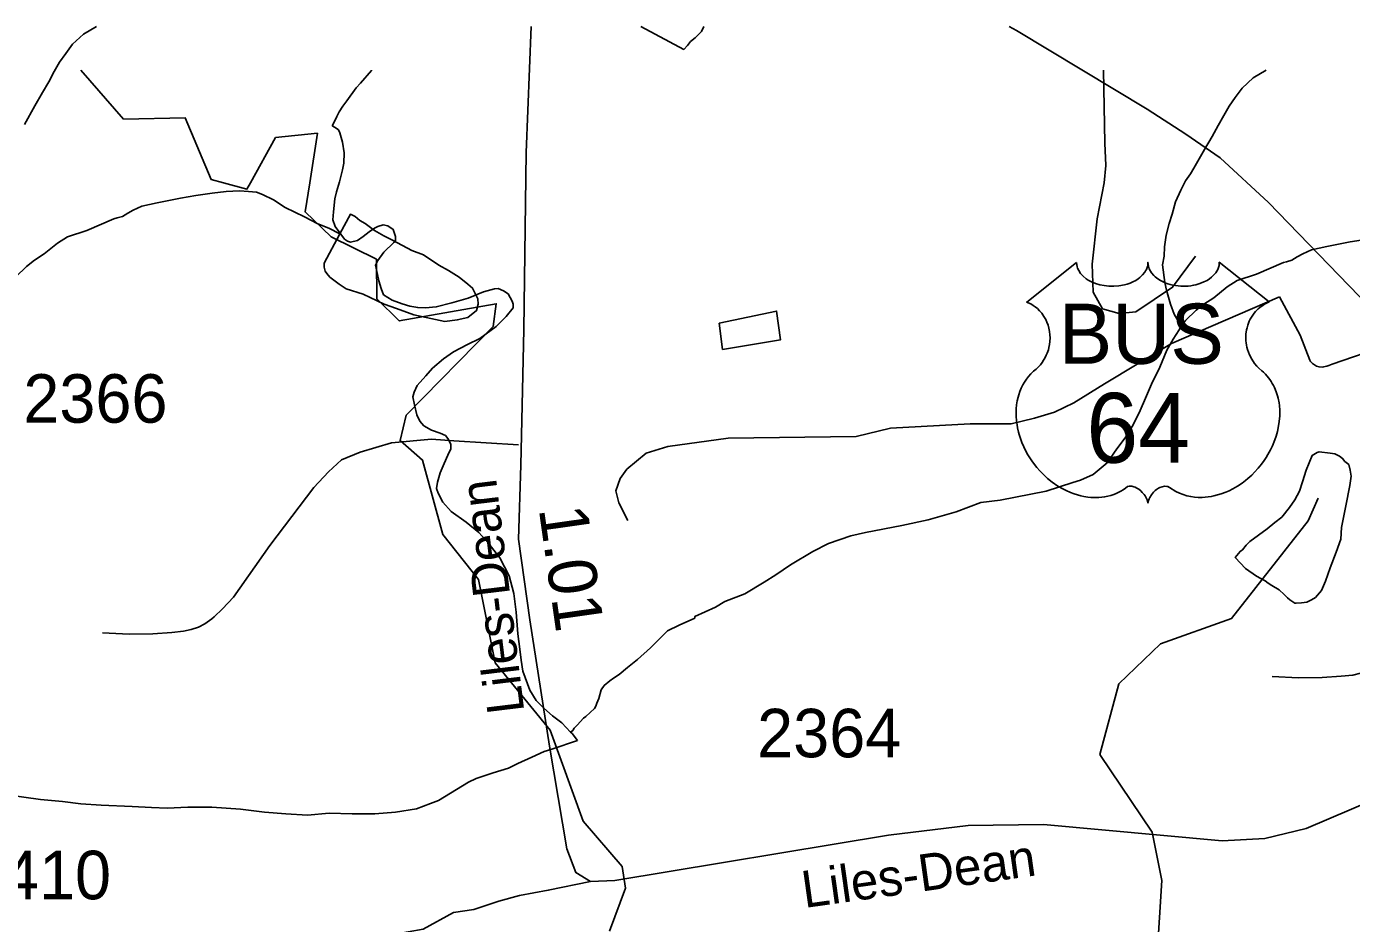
# Model space of a CAD drawing. Extents: x 2169602 to 2449496, y 721995 to 810662.
# Drawn here: x 2419932 to 2423349, y 808351 to 810662 of the extents above; entities that cross this region are included whole.
import ezdxf

# ---------------------------------------------------------------- set-up
doc = ezdxf.new("R2010")
doc.units = 0
doc.layers.add('Default', color=7, linetype='Continuous')

msp = doc.modelspace()

# ---------------------------------------------------------------- linework, layer by layer
at = {"layer": 'Default'}
msp.add_line((2421201.5, 809583.9), (2421034.4, 809594.6), dxfattribs=at)
for points in [[(2420113.1, 810661.8), (2420079.4, 810642.2), (2420051.3, 810616.1), (2420033.7, 810592), (2420017.7, 810569.6), (2420004, 810545.8), (2419989.8, 810519.5), (2419974, 810491.4), (2419954.3, 810457.5), (2419926.9, 810409.4)], [(2421211.5, 809725.1), (2421214.8, 809880.9), (2421221.1, 810337.5), (2421233.7, 810661.8)], [(2421516.8, 810661.8), (2421627.2, 810603), (2421636.8, 810612.9), (2421644.4, 810623.1), (2421656.7, 810633), (2421672.7, 810649.3), (2421678.7, 810661.8)], [(2422466.6, 810661.8), (2422485.1, 810651.2), (2422822.6, 810449.1), (2422922, 810384.2), (2423010.9, 810323.5), (2423135.4, 810208.3), (2423420.6, 809914), (2423595.3, 809740.2), (2423967.3, 809348.6), (2424107.5, 809206.2), (2424203.3, 809091), (2424264, 808989.4), (2424377, 808794.7)], [(2420440.2, 810259.1), (2420408.7, 810267.6), (2420341.8, 810426.4), (2420182.7, 810423.1), (2420072.6, 810549)], [(2420822.4, 810549), (2420821.8, 810548.5), (2420794, 810516.2), (2420782.3, 810504.2), (2420758.3, 810470.1), (2420748.2, 810456.2), (2420738.6, 810441.8), (2420732.4, 810429.8), (2420724.2, 810411.9), (2420720.3, 810406)], [(2422709.7, 810549), (2422713.4, 810361.6), (2422715.4, 810304.1), (2422711.3, 810259)], [(2423128.9, 810549), (2423095.3, 810529.4), (2423067.2, 810503.2), (2423049.5, 810479.1), (2423033.5, 810456.8), (2423019.8, 810432.9), (2423005.6, 810406.6), (2422989.9, 810378.6), (2422970.2, 810344.7), (2422942.7, 810296.5), (2422934.3, 810282.3), (2422920.8, 810264.5), (2422908.7, 810240.4), (2422895.1, 810210.4), (2422886.7, 810178.4), (2422879.3, 810154.3), (2422871.3, 810124.3), (2422867.2, 810094.1), (2422865.8, 810070), (2422861.7, 810047.9), (2422868.1, 810002.3), (2422872, 809982.2), (2422882.6, 809946.2), (2422892.3, 809920.4), (2422904.8, 809898.6), (2422910.7, 809890.4)], [(2420720.3, 810406), (2420728.5, 810402), (2420737, 810395.8), (2420740.6, 810388), (2420747, 810363.9), (2420751.3, 810336.1), (2420751.1, 810310.1), (2420747.2, 810292.1), (2420739.2, 810262), (2420731.6, 810236), (2420727.7, 810217.9), (2420723.8, 810184.1), (2420722.2, 810164), (2420728.1, 810146.1), (2420740.2, 810130), (2420752.5, 810114), (2420760.5, 810108.3), (2420768.1, 810106.3), (2420786.4, 810110.5), (2420800.3, 810120.5), (2420815.9, 810132.4), (2420829.8, 810142.4), (2420838.2, 810146.5), (2420852.2, 810150.8), (2420864.1, 810148.6), (2420878.2, 810138.8), (2420884.2, 810120.8), (2420884.2, 810110.7), (2420880.1, 810104.9), (2420854, 810080.8), (2420838.5, 810058.8), (2420832.7, 810046.7), (2420835, 810034.6), (2420840.9, 810006.5), (2420846.9, 809987), (2420853.2, 809970.6), (2420875, 809956.8), (2420901, 809947.1), (2420921.3, 809941.2), (2420941.2, 809937.4), (2420961.5, 809937.2), (2420989, 809939.5), (2421028.9, 809949.7), (2421071, 809962), (2421110.8, 809978.3), (2421138.9, 809986.2), (2421148.5, 809986.4), (2421162.8, 809980.5), (2421174.7, 809972.7), (2421185, 809954.5), (2421187, 809946.5), (2421187, 809936.8), (2421169.4, 809914.7), (2421143.4, 809888.6), (2421101.7, 809858), (2421069.8, 809842.1), (2421033.5, 809823.7), (2421008, 809805.6), (2420979.7, 809781.5), (2420962.3, 809761.4), (2420940, 809737.2), (2420932.4, 809719.3), (2420928.3, 809707.3), (2420932.6, 809687.2), (2420938.9, 809661.5), (2420946.9, 809645.3), (2420956.8, 809633.3), (2420976.9, 809621.7), (2420999, 809613.9), (2421012.7, 809607.8), (2421019.1, 809599.9), (2421027.1, 809585.7), (2421027.1, 809573.9), (2421019.3, 809557.7), (2421009.3, 809535.7), (2420999.4, 809511.6), (2420992, 809487.6), (2420989.8, 809471.7), (2420993.7, 809459.7), (2421006, 809436), (2421027.9, 809412), (2421066.1, 809384.3), (2421098.5, 809358.3), (2421122.4, 809332.4), (2421152.8, 809292.5), (2421177.2, 809246.7), (2421189.5, 809200.9), (2421195.4, 809153), (2421199.8, 809096.8), (2421204.3, 809057.1), (2421208, 809029), (2421212.3, 809001.2), (2421230.3, 808951.4), (2421246.9, 808925.4), (2421266.8, 808905.3), (2421289.2, 808885.7), (2421312.9, 808867.9), (2421335.3, 808843.8)], [(2420662.7, 810259.1), (2420682.8, 810386.6), (2420574.8, 810375.8), (2420509.8, 810259.1)], [(2420740.1, 810127.8), (2420711.8, 810141.8), (2420683.5, 810153.8), (2420649.7, 810171.5), (2420599.6, 810195.3), (2420569.3, 810214.9), (2420541.4, 810228.8), (2420525.4, 810234.9), (2420505.3, 810236.7), (2420481.5, 810238.7), (2420447.5, 810236.6), (2420411.6, 810232.2), (2420369.2, 810226), (2420329.6, 810219.5), (2420269.7, 810207.4), (2420229.7, 810199.3), (2420207.6, 810188.8), (2420193.4, 810180.8), (2420179.7, 810172.7), (2420166, 810168.7), (2420158, 810166.7), (2420088.2, 810136.3), (2420038.4, 810119.9), (2420012.4, 810103.9), (2419978.3, 810075.8), (2419952.7, 810059.4), (2419932.6, 810043.4), (2419904.9, 810017.1)], [(2420509.8, 810259.1), (2420500.7, 810242.8), (2420440.2, 810259.1)], [(2421435.8, 808330.8), (2421476.8, 808441.5), (2421468.8, 808497.5), (2421367.7, 808614.4), (2421282.8, 808849), (2421140.7, 809022.5), (2421097.8, 809236.6), (2421005.8, 809353.3), (2420953.7, 809544.6), (2420895.7, 809595), (2420911.7, 809660.3), (2421135.8, 809888.6), (2421143.8, 809947.5), (2420893.8, 809903.4), (2420835.8, 809960.4), (2420834.8, 810062), (2420717.7, 810120.2), (2420650.8, 810184), (2420662.7, 810259.1)], [(2422711.3, 810259), (2422692.9, 810166.6), (2422680.6, 810049.5), (2422682.6, 809977.6), (2422707.2, 809934.5), (2422750.3, 809922.2), (2422793.4, 809926.3), (2422887.7, 809989.9), (2422947.2, 810070)], [(2420740.1, 810127.8), (2420700.1, 810051.9), (2420700.3, 810041.8), (2420702.4, 810031.7), (2420706.5, 810025.8), (2420714.7, 810016.1), (2420738.9, 809998.2), (2420756.9, 809986.1), (2420800.4, 809972.2), (2420854.7, 809946.6), (2420886.9, 809934.9), (2420931, 809919.2), (2420975.3, 809909.3), (2421011.4, 809901.4), (2421043.2, 809906), (2421070.9, 809911.9), (2421093, 809930), (2421096.9, 809946.1), (2421096.7, 809959.9), (2421082.7, 809988), (2421070.2, 809998), (2421048.3, 810015.9), (2421020.6, 810033.5), (2420996, 810047.3), (2420956.2, 810073.2), (2420925.9, 810085.1), (2420875.9, 810111), (2420853.9, 810122.7), (2420829.9, 810136.5), (2420805.7, 810154.4), (2420791.8, 810162.2), (2420779.7, 810172.1), (2420767.6, 810178), (2420740.1, 810127.8)], [(2423385, 810113.2), (2423345.4, 810106.6), (2423285.5, 810094.6), (2423245.6, 810086.5), (2423223.4, 810076), (2423209.3, 810068), (2423195.5, 810059.9), (2423181.8, 810055.9), (2423173.8, 810053.9), (2423104.1, 810023.4), (2423054.2, 810007), (2423028.2, 809991.1), (2422994.2, 809963), (2422968.5, 809946.6), (2422948.4, 809930.6), (2422920.8, 809904.3), (2422910.7, 809890.4)], [(2423163.4, 809965.6), (2422885.1, 809844.7), (2422712.5, 809741.5), (2422633.1, 809691.8), (2422583.4, 809668.1), (2422531.6, 809653), (2422471.2, 809637.9), (2422365.5, 809637.9), (2422160.5, 809627.1), (2422072.1, 809605.5), (2421742, 809601.2), (2421586.6, 809579.6), (2421530.5, 809562.3), (2421480.9, 809521.3), (2421463.7, 809497.5), (2421452.4, 809465.6), (2421459.6, 809434.5), (2421483.4, 809389.1)], [(2423476.9, 809858), (2423439.2, 809839.9), (2423299, 809792.1), (2423290.6, 809788.5), (2423285.7, 809786.8), (2423277.3, 809784.6), (2423273.1, 809784.3), (2423265.7, 809784.6), (2423258.9, 809786.4), (2423253.6, 809789.7), (2423248.7, 809793.4), (2423246.1, 809796), (2423243.8, 809798.9), (2423241.9, 809802.5), (2423217.2, 809866.4), (2423163.4, 809965.6)], [(2421718.6, 809897.5), (2421866.7, 809928.4), (2421876.9, 809854.6), (2421727.4, 809829.7), (2421718.6, 809897.5)], [(2422910.7, 809890.4), (2422904.8, 809880.4), (2422889, 809856.4), (2422873.2, 809828.3), (2422855.1, 809784), (2422833.4, 809740.2), (2422818, 809704), (2422804.3, 809672), (2422786.2, 809635.8), (2422768.4, 809605.7), (2422744.4, 809573.6), (2422718.8, 809537.3), (2422682.9, 809507.4), (2422650.7, 809493.2), (2422631, 809486.9), (2422561.5, 809464.5), (2422443.4, 809441.8), (2422393.4, 809435.6), (2422329.8, 809411.1), (2422257.6, 809390.8), (2422189.7, 809376.3), (2422096.2, 809358), (2422057.9, 809349.6), (2422000.5, 809329.5), (2421960.1, 809309.2), (2421902.7, 809274.9), (2421864.5, 809248.6), (2421834.8, 809230.4), (2421784.8, 809200.2), (2421733.3, 809180), (2421709.3, 809165.8), (2421655.6, 809141.5), (2421655.8, 809137.4), (2421615.8, 809119.5), (2421585.3, 809105), (2421579.7, 809099), (2421569.5, 809089.2), (2421541.8, 809060.9), (2421507.9, 809030.7), (2421482.5, 809010.6), (2421460.4, 808992.5), (2421446.2, 808982.5), (2421436.4, 808976.2), (2421422.4, 808964.2), (2421414.4, 808952.4), (2421408.7, 808930.1), (2421403, 808918.4), (2421400.7, 808910.2), (2421396.8, 808904.3), (2421375.1, 808884.1), (2421368.9, 808880.1), (2421352.7, 808861.9), (2421344.9, 808853.7), (2421341, 808847.8), (2421335.3, 808843.8)], [(2424377, 808794.7), (2424100.7, 808785.6), (2423724, 808760.5), (2423581.7, 808729.1), (2423408, 808670.5), (2423232.2, 808595.1), (2423125.5, 808569.9), (2423015.6, 808563.7), (2422555.2, 808605.5), (2422360.6, 808603.4), (2422155.5, 808578.3), (2421449.2, 808461), (2421386.4, 808458.9), (2421348.7, 808482), (2421325.7, 808542.7), (2421281.3, 808807.5), (2421230.5, 809133.3), (2421201.2, 809340.6), (2421207.5, 809531.2), (2421211.5, 809725.1)], [(2421034.4, 809594.6), (2420976.9, 809598.3), (2420874.1, 809588.7), (2420792.9, 809564.8), (2420745.1, 809545.7), (2420711.6, 809514.6), (2420673.4, 809474), (2420560.2, 809324.5), (2420465.9, 809191.3), (2420438.3, 809161), (2420416.5, 809140.7), (2420410.4, 809135.2), (2420392.3, 809123), (2420375.7, 809114.3), (2420356.8, 809108.5), (2420336.9, 809103.7), (2420307.1, 809100.3), (2420258, 809097.3), (2420197, 809096), (2420128.7, 809099.8)], [(2423134.1, 809227.7), (2423144.1, 809221.7), (2423162.2, 809210.1), (2423175.9, 809198.3), (2423184.3, 809190.1), (2423190.3, 809184.3), (2423202.6, 809176.4), (2423206.3, 809176.2), (2423220.4, 809176.5), (2423234.4, 809178.5), (2423246.3, 809184.4), (2423256.3, 809190.6), (2423272.1, 809208.5), (2423281.9, 809232.5), (2423294, 809266.8), (2423309.6, 809307), (2423321.3, 809341), (2423323.1, 809370.7), (2423334.6, 809427), (2423344.7, 809479), (2423348.2, 809502.8), (2423346.1, 809518.9), (2423342.6, 809532.9), (2423332, 809541), (2423326, 809548.8), (2423318.2, 809554.8), (2423305.9, 809560.7), (2423294, 809562.5), (2423266.1, 809566.3), (2423260.2, 809564.4), (2423247.9, 809556.5), (2423232.3, 809518.3), (2423222.5, 809488.2), (2423214.7, 809464.2), (2423203, 809442), (2423189, 809422.2), (2423169.4, 809398), (2423151.1, 809383.7), (2423131.4, 809367.6), (2423109.3, 809351.5), (2423087.3, 809335.3), (2423077.7, 809325.5), (2423067.7, 809313.6), (2423061.9, 809309.2), (2423049.4, 809293.3), (2423075.9, 809265.7), (2423103.9, 809245.6), (2423126.1, 809233.7), (2423134.1, 809227.7)], [(2424050.3, 809481.8), (2423992.7, 809485.4), (2423889.9, 809475.9), (2423808.7, 809452), (2423760.9, 809432.8), (2423727.4, 809401.8), (2423689.2, 809361.1), (2423576, 809211.7), (2423481.7, 809078.4), (2423454.1, 809048.2), (2423432.3, 809027.9), (2423426.2, 809022.4), (2423408.1, 809010.2), (2423391.6, 809001.5), (2423372.6, 808995.7), (2423352.7, 808990.9), (2423322.9, 808987.5), (2423273.8, 808984.5), (2423212.8, 808983.2), (2423144.5, 808987)], [(2421757.7, 805996.6), (2421757, 806138.1), (2421880.8, 806299.5), (2422047.9, 806309.2), (2422155.8, 806349.7), (2422496.8, 806369), (2422744.9, 806695.2), (2422818.9, 806838), (2422883.9, 807122.1), (2422874.9, 807388), (2422773.8, 807577), (2422764, 807744.6), (2422837, 808094.1), (2422859.9, 808461), (2422834.9, 808586.1), (2422699.8, 808785.7), (2422748.8, 808968.4), (2422856.9, 809071.2), (2423040, 809136.3), (2423237.8, 809388.1), (2423262.9, 809446.6)], [(2421335.3, 808843.8), (2421339.4, 808840), (2421353.3, 808822)], [(2419888.4, 808681.6), (2419969, 808670.3), (2420025, 808664.7), (2420072.8, 808658.6), (2420124.7, 808655.3), (2420204.6, 808651.7), (2420254.5, 808649.9), (2420295.1, 808648.2), (2420348.6, 808650.2), (2420362.5, 808650.5), (2420410.7, 808650.6), (2420484.5, 808645.1), (2420546.5, 808637.3), (2420600.8, 808633.6), (2420656.8, 808630), (2420712.8, 808634.5), (2420772.2, 808632.8), (2420830.7, 808632.9), (2420884.4, 808637.4), (2420938.5, 808645.9), (2420974, 808660), (2420994.5, 808667.8), (2421072, 808714.5), (2421092.3, 808724.4), (2421136, 808738.9), (2421175.8, 808751.2), (2421199.8, 808762.9), (2421235.2, 808779.4), (2421267.4, 808793.6), (2421287.5, 808799.5), (2421353.3, 808822)], [(2421386.4, 808458.9), (2421277.8, 808436.2), (2421204, 808422.4), (2421150.2, 808408.5), (2421085.6, 808387), (2421033.3, 808379.3)], [(2421033.3, 808379.3), (2420954.9, 808336.2), (2420878, 808322.4), (2420830.3, 808323.9), (2420802.7, 808325.5), (2420778.1, 808323.9), (2420751.9, 808319.3), (2420696.6, 808311.6), (2420616.6, 808314.7), (2420551.5, 808286.4), (2420498.9, 808233.8), (2420415, 808135.8), (2420406.5, 808127), (2420399, 808116), (2420381, 808075.9), (2420359, 808026), (2420348.8, 808006), (2420338.4, 807995.8), (2420333.1, 807990.3), (2420317.2, 807979.5), (2420306.5, 807974.1), (2420286.8, 807968.1)]]:
    msp.add_lwpolyline(points, dxfattribs=at)
msp.add_lwpolyline([(2422640.2, 810054), (2422640.5, 810048.7), (2422641.8, 810042.4), (2422642.8, 810039.1), (2422645.8, 810032.9), (2422650.6, 810025.5), (2422657.4, 810018.3), (2422665.1, 810012), (2422670.3, 810008.6), (2422679, 810003.9), (2422689, 809999.8), (2422700.1, 809996.6), (2422711.4, 809994.3), (2422723.8, 809992.9), (2422736, 809992.7), (2422749.2, 809993.7), (2422763.8, 809996.5), (2422770.6, 809998.2), (2422778.1, 810000.8), (2422785.1, 810003.7), (2422792.7, 810007.8), (2422798.9, 810011.8), (2422803.7, 810015.3), (2422810.5, 810021.8), (2422816, 810028.6), (2422818.2, 810032.4), (2422820.2, 810036), (2422822.9, 810043.8), (2422823.7, 810047.2), (2422824.2, 810054.3), (2422824.7, 810048.3), (2422825.3, 810044.6), (2422826.3, 810040.9), (2422827.8, 810037.1), (2422830.5, 810031.6), (2422833.5, 810027), (2422839.3, 810020.3), (2422842.9, 810016.9), (2422846.1, 810014.3), (2422854.8, 810008.3), (2422865.1, 810003.1), (2422870.1, 810000.9), (2422875.2, 809999.1), (2422881.8, 809997.1), (2422888.5, 809995.5), (2422895.2, 809994.4), (2422902.1, 809993.4), (2422909, 809992.8), (2422914.7, 809992.7), (2422921.7, 809992.8), (2422928.2, 809993.1), (2422934.8, 809993.9), (2422942.1, 809995.1), (2422947.9, 809996.4), (2422955.7, 809998.5), (2422962.7, 810001), (2422968.8, 810003.6), (2422976.8, 810007.8), (2422983.2, 810011.8), (2422988, 810015.6), (2422993.6, 810020.8), (2422998.9, 810027), (2423002, 810031.4), (2423004.2, 810036.1), (2423006.3, 810040.9), (2423007.5, 810046.1), (2423008.1, 810050.6), (2423008.2, 810054.4), (2423136.8, 809952), (2423133.8, 809950.8), (2423126.8, 809947.4), (2423121.3, 809944.1), (2423112.4, 809937.9), (2423108.6, 809934.5), (2423104.8, 809930.9), (2423101.3, 809927.1), (2423098.3, 809923.5), (2423094.5, 809918.4), (2423091.2, 809913.2), (2423087.9, 809907.5), (2423085.5, 809902.6), (2423081.6, 809892.2), (2423079.7, 809885.7), (2423078.5, 809880.2), (2423077, 809868.7), (2423076.6, 809863.2), (2423076.6, 809857.8), (2423076.9, 809852.1), (2423077.4, 809846.6), (2423078.4, 809840.9), (2423079.3, 809835.9), (2423080.9, 809829.8), (2423083.2, 809822.6), (2423086, 809815.7), (2423091.9, 809804.5), (2423099.4, 809793.1), (2423104.8, 809786.8), (2423110.1, 809781.3), (2423118.1, 809774.6), (2423122.4, 809770.8), (2423127.3, 809765.9), (2423135.4, 809756.5), (2423138.6, 809752.1), (2423141.9, 809747.2), (2423145, 809742.1), (2423148, 809736.6), (2423150.4, 809731.8), (2423155, 809720.8), (2423158.3, 809710.1), (2423159.8, 809704.5), (2423162.2, 809691.9), (2423163.1, 809685.6), (2423164.1, 809673.3), (2423164.1, 809658.4), (2423163, 809644.3), (2423160.3, 809627.8), (2423158.1, 809617.9), (2423154.7, 809606.4), (2423151.5, 809596.5), (2423145.6, 809581.8), (2423140.4, 809571.2), (2423133.6, 809558.7), (2423129, 809551.2), (2423123.6, 809543.2), (2423116.8, 809533.9), (2423108.9, 809524), (2423099.4, 809513.6), (2423091.8, 809505.9), (2423081.7, 809496.9), (2423075.7, 809491.9), (2423067, 809485.4), (2423055.2, 809477.5), (2423043.5, 809470.7), (2423033.5, 809465.6), (2423024.7, 809461.8), (2423013.3, 809457.5), (2422994.3, 809452.3), (2422987.4, 809450.8), (2422979.2, 809449.6), (2422971.5, 809448.9), (2422964.1, 809448.4), (2422954.1, 809448.4), (2422944.1, 809449.2), (2422934.7, 809450.5), (2422924.9, 809452.6), (2422914.7, 809455.6), (2422905.4, 809459.3), (2422895.9, 809463.9), (2422880, 809473.9), (2422875.4, 809476.4), (2422872.9, 809477), (2422866.7, 809477.3), (2422860.9, 809476.1), (2422855, 809473.8), (2422851.4, 809471.9), (2422846.7, 809468.8), (2422843, 809465.9), (2422838.6, 809461.7), (2422835.6, 809458.2), (2422833.3, 809455.5), (2422828.8, 809448.4), (2422827.2, 809445.1), (2422825.5, 809440.7), (2422824.1, 809434.3), (2422822, 809442.4), (2422819.7, 809447.7), (2422817, 809452.3), (2422814.1, 809456.3), (2422809.6, 809461.5), (2422805.6, 809465.3), (2422800.7, 809469.3), (2422795.6, 809472.4), (2422791.4, 809474.5), (2422787.6, 809476), (2422783, 809477.1), (2422779.2, 809477.4), (2422776.1, 809477.3), (2422771.8, 809476.4), (2422766, 809472.2), (2422760.5, 809468.4), (2422754.5, 809464.7), (2422747.3, 809460.9), (2422742.1, 809458.4), (2422735.9, 809456), (2422728.6, 809453.6), (2422720.7, 809451.5), (2422712.6, 809449.9), (2422705.4, 809448.8), (2422697.8, 809448.1), (2422690.8, 809447.9), (2422683.6, 809447.9), (2422676.9, 809448.5), (2422669, 809449.2), (2422659.3, 809450.6), (2422651.3, 809452.4), (2422642.8, 809454.7), (2422634, 809457.4), (2422624.7, 809461), (2422613, 809466.1), (2422604.9, 809470.3), (2422592, 809477.6), (2422577, 809488.1), (2422565.6, 809497.3), (2422557.3, 809504.8), (2422545.1, 809517.2), (2422537.9, 809525.4), (2422526.6, 809540), (2422519.4, 809550.5), (2422514.8, 809558.3), (2422507.9, 809570.7), (2422504.2, 809578.6), (2422499.3, 809590), (2422495.5, 809600.4), (2422492.3, 809610.2), (2422490.6, 809616.6), (2422488.1, 809627.6), (2422486.7, 809635.4), (2422485.2, 809646.1), (2422484.4, 809657.4), (2422484.3, 809667.8), (2422484.5, 809676.5), (2422485.5, 809686.6), (2422487.2, 809697.3), (2422489.3, 809706.5), (2422491.1, 809713.1), (2422493.9, 809721.2), (2422497.5, 809730.1), (2422501.7, 809738.6), (2422505.8, 809745.7), (2422510.9, 809753.3), (2422515.9, 809759.7), (2422522.5, 809766.9), (2422529.3, 809773.4), (2422535.6, 809778.5), (2422543, 809785.8), (2422546.9, 809790.2), (2422551.6, 809796.3), (2422555.3, 809802), (2422558.2, 809807.1), (2422562.2, 809814.6), (2422564.5, 809820.3), (2422567.5, 809828.9), (2422569, 809835), (2422570.5, 809842.8), (2422571.5, 809850.2), (2422571.8, 809859.4), (2422571.6, 809867), (2422570.6, 809875.9), (2422569, 809884.4), (2422566.9, 809891.9), (2422563.8, 809900.4), (2422560.8, 809906.6), (2422555.9, 809915), (2422550.4, 809922.9), (2422544.8, 809929.2), (2422539.1, 809934.9), (2422533.6, 809939.2), (2422528.4, 809942.9), (2422521.9, 809946.9), (2422515.6, 809950), (2422511.6, 809951.6)], close=True, dxfattribs=at)

# ---------------------------------------------------------------- texts
for s, height, p in [('BUS', 155, (2422593.9, 809792.7)), ('2366', 125, (2419924.2, 809641)), ('64', 180, (2422665.4, 809537.8)), ('2364', 125, (2421816.4, 808778.8)), ('2410', 125, (2419778.7, 808413.1))]:
    msp.add_text(s, height=height, dxfattribs=at).set_placement(p)
for s, height, rotation, p in [('Liles-Dean', 95, 96.9208, (2421216.3, 808896.8)), ('1.01', 125, 278.0433, (2421253.2, 809419.5)), ('Liles-Dean', 95, 8.0017, (2421938.4, 808390.4))]:
    msp.add_text(s, height=height, rotation=rotation, dxfattribs=at).set_placement(p)

doc.saveas('drawing.dxf')
